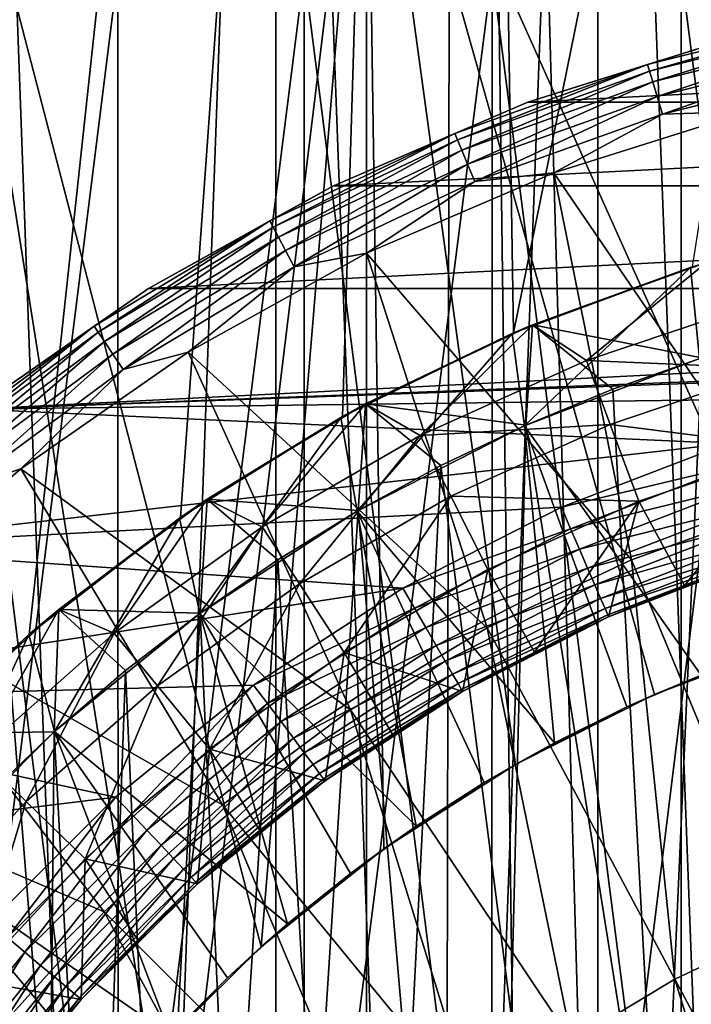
# Model space of a CAD drawing. Header units: metres. Extents: x -30 to 30, y -76 to 64.
# Tile 404 of 541: x -2.07 to -0.94, y 50.27 to 51.92. Entities that reach past the tile are written whole.
import ezdxf

# ---------------------------------------------------------------- set-up
doc = ezdxf.new("R2010")
doc.units = ezdxf.units.M
doc.layers.add('solid_508511', color=7, linetype='CONTINUOUS')

msp = doc.modelspace()

# ---------------------------------------------------------------- linework, layer by layer
at = {"layer": 'solid_508511'}
for points in [[(-2.491948, 50.42683, -22.864605), (-2.670147, 57.5, -22.844479), (-1.337299, 57.5, -22.961088)], [(-1.425745, 10.251329, 22.955767), (-1.337299, 57.5, 22.961088), (-2.670147, 57.5, 22.844479)], [(-2.134133, 10.127596, 22.900774), (-1.425745, 10.251329, 22.955767), (-2.670147, 57.5, 22.844479)], [(-2.390685, 50.551121, -22.875416), (-2.491948, 50.42683, -22.864605), (-1.337299, 57.5, -22.961088)], [(-2.283247, 50.670082, -22.886389), (-2.390685, 50.551121, -22.875416), (-1.337299, 57.5, -22.961088)], [(-2.051241, 50.890591, -22.908348), (-2.283247, 50.670082, -22.886389), (-1.337299, 57.5, -22.961088)], [(-1.798, 51.086445, -22.929613), (-2.051241, 50.890591, -22.908348), (-1.337299, 57.5, -22.961088)], [(-1.526406, 51.25547, -22.949293), (-1.798, 51.086445, -22.929613), (-1.337299, 57.5, -22.961088)], [(-1.23971, 51.39579, -22.966566), (-1.526406, 51.25547, -22.949293), (-1.337299, 57.5, -22.961088)], [(-1.425745, 10.251329, 22.955767), (-0.713039, 10.325402, 22.988945), (-1.337299, 57.5, 22.961088)], [(-1.337299, 57.5, 22.961088), (0, 10.35, 23), (0, 57.5, 23)], [(-1.23971, 51.39579, -22.966566), (-1.337299, 57.5, -22.961088), (0, 57.5, -23)], [(-0.713039, 10.325402, 22.988945), (0, 10.35, 23), (-1.337299, 57.5, 22.961088)], [(-0.940303, 51.506382, -22.98077), (-1.23971, 51.39579, -22.966566), (0, 57.5, -23)], [(-1.637813, 39.999996, -6.290276), (-1.637794, 54.5, -6.290277), (-2.165419, 54.5, -6.128702)], [(-2.165296, 39.999996, -6.128743), (-1.637813, 39.999996, -6.290276), (-2.165419, 54.5, -6.128702)], [(-2.165299, 39.999996, 6.128742), (-2.165419, 54.5, 6.128702), (-1.637794, 54.5, 6.290277)], [(-1.637815, 39.999996, 6.290275), (-2.165299, 39.999996, 6.128742), (-1.637794, 54.5, 6.290277)], [(-1.637815, 39.999996, 6.290275), (-1.637794, 54.5, 6.290277), (-1.098508, 54.5, 6.406504)], [(-1.098376, 39.999996, 6.406526), (-1.637815, 39.999996, 6.290275), (-1.098508, 54.5, 6.406504)], [(-1.637813, 39.999996, -6.290276), (-1.098375, 39.999996, -6.406526), (-1.637794, 54.5, -6.290277)], [(-1.098375, 39.999996, -6.406526), (-1.098508, 54.5, -6.406504), (-1.637794, 54.5, -6.290277)], [(-0.551211, 39.999996, -6.476586), (-0.551211, 54.5, -6.47658), (-1.098508, 54.5, -6.406504)], [(-1.098375, 39.999996, -6.406526), (-0.551211, 39.999996, -6.476586), (-1.098508, 54.5, -6.406504)], [(-1.098376, 39.999996, 6.406526), (-1.098508, 54.5, 6.406504), (-0.551211, 54.5, 6.47658)], [(-0.551212, 39.999996, 6.476586), (-1.098376, 39.999996, 6.406526), (-0.551211, 54.5, 6.47658)], [(-2.217708, 52.5, -9.237518), (-2.160066, 49.758614, -9.251168), (-2.016319, 49.977978, -9.283559)], [(-2.217708, 52.5, -9.237518), (-2.016319, 49.977978, -9.283559), (-1.849619, 50.181931, -9.318203)], [(-2.217708, 52.5, -9.237518), (-1.849619, 50.181931, -9.318203), (-1.662656, 50.36697, -9.353373)], [(-2.217708, 52.5, -9.237518), (-1.662656, 50.36697, -9.353373), (-1.486151, 52.5, -9.383035)], [(-1.486151, 52.5, 9.383035), (-2.216653, 46.5, 9.237773), (-2.217708, 52.5, 9.237518)], [(-1.486151, 52.5, 9.383035), (-1.485397, 46.5, 9.383155), (-2.216653, 46.5, 9.237773)], [(-1.486151, 52.5, -9.383035), (-1.662656, 50.36697, -9.353373), (-1.457102, 50.531464, -9.38759)], [(-1.486151, 52.5, -9.383035), (-1.457102, 50.531464, -9.38759), (-1.236464, 50.672825, -9.41919)], [(-1.486151, 52.5, -9.383035), (-1.236464, 50.672825, -9.41919), (-1.003384, 50.789803, -9.446863)], [(-1.486151, 52.5, -9.383035), (-1.003384, 50.789803, -9.446863), (-0.760377, 50.881565, -9.469521)], [(-1.486151, 52.5, -9.383035), (-0.760377, 50.881565, -9.469521), (-0.745352, 52.5, -9.470714)], [(-0.745352, 52.5, 9.470714), (-1.485397, 46.5, 9.383155), (-1.486151, 52.5, 9.383035)], [(-0.745352, 52.5, 9.470714), (-0.744993, 46.5, 9.470744), (-1.485397, 46.5, 9.383155)], [(-1.902513, 52, -7.512852), (-1.90244, 49.53109, -7.51287), (-2.211465, 49.53109, -7.427781)], [(-2.211356, 52, -7.427813), (-1.902513, 52, -7.512852), (-2.211465, 49.53109, -7.427781)], [(-2.211356, 52, 7.427813), (-2.211465, 49.53109, 7.427781), (-1.90244, 49.53109, 7.51287)], [(-1.902513, 52, 7.512852), (-2.211356, 52, 7.427813), (-1.90244, 49.53109, 7.51287)], [(-1.902513, 52, -7.512852), (-1.590419, 52, -7.585055), (-1.90244, 49.53109, -7.51287)], [(-1.590419, 52, 7.585055), (-1.902513, 52, 7.512852), (-1.90244, 49.53109, 7.51287)], [(-1.590419, 52, -7.585055), (-1.590319, 49.53109, -7.585076), (-1.90244, 49.53109, -7.51287)], [(-1.590419, 52, 7.585055), (-1.90244, 49.53109, 7.51287), (-1.590319, 49.53109, 7.585076)], [(-1.590419, 52, -7.585055), (-1.275608, 52, -7.6443), (-1.590319, 49.53109, -7.585076)], [(-1.590419, 52, 7.585055), (-1.590319, 49.53109, 7.585076), (-1.275652, 49.53109, 7.644293)], [(-1.275608, 52, 7.6443), (-1.590419, 52, 7.585055), (-1.275652, 49.53109, 7.644293)], [(-1.275608, 52, -7.6443), (-1.275652, 49.53109, -7.644293), (-1.590319, 49.53109, -7.585076)], [(-1.275608, 52, -7.6443), (-0.958742, 49.53109, -7.690469), (-1.275652, 49.53109, -7.644293)], [(-1.275608, 52, 7.6443), (-1.275652, 49.53109, 7.644293), (-0.958742, 49.53109, 7.690469)], [(-1.275608, 52, -7.6443), (-0.958618, 52, -7.690485), (-0.958742, 49.53109, -7.690469)], [(-0.958618, 52, 7.690485), (-1.275608, 52, 7.6443), (-0.958742, 49.53109, 7.690469)], [(-0.63999, 52, -7.72353), (-0.639964, 49.53109, -7.723532), (-0.958742, 49.53109, -7.690469)], [(-0.958618, 52, -7.690485), (-0.63999, 52, -7.72353), (-0.958742, 49.53109, -7.690469)], [(-0.958618, 52, 7.690485), (-0.958742, 49.53109, 7.690469), (-0.639964, 49.53109, 7.723532)], [(-0.63999, 52, 7.72353), (-0.958618, 52, 7.690485), (-0.639964, 49.53109, 7.723532)], [(-1.014856, 51.845531, -23.205029), (-0.877284, 51.888271, -23.165592), (-0.68205, 51.928898, -23.205029)], [(-1.014856, 51.845531, -23.205029), (-0.68205, 51.928898, -23.205029), (-1.011477, 51.834393, -23.242954)], [(-0.68205, 51.928898, -23.205029), (-0.679779, 51.91748, -23.242954), (-1.011477, 51.834393, -23.242954)], [(-1.011477, 51.834393, -23.242954), (-0.679779, 51.91748, -23.242954), (-1.005991, 51.816307, -23.277836)], [(-0.679779, 51.91748, -23.242954), (-0.676092, 51.898945, -23.277836), (-1.005991, 51.816307, -23.277836)], [(0.877276, 51.888271, -23), (-0.877276, 51.888271, -23), (-1.21558, 51.782124, -23)], [(-1.215569, 51.782131, -23.165592), (-1.21558, 51.782124, -23), (-0.877276, 51.888271, -23)], [(1.21558, 51.782124, -23), (0.877276, 51.888271, -23), (-1.21558, 51.782124, -23)], [(-0.877284, 51.888271, -23.165592), (-1.215569, 51.782131, -23.165592), (-0.877276, 51.888271, -23)], [(-1.014856, 51.845531, -23.205029), (-1.215569, 51.782131, -23.165592), (-0.877284, 51.888271, -23.165592)], [(-1.005991, 51.816307, -23.277836), (-0.676092, 51.898945, -23.277836), (-0.998614, 51.791988, -23.308302)], [(-0.676092, 51.898945, -23.277836), (-0.671134, 51.87402, -23.308302), (-0.998614, 51.791988, -23.308302)], [(-0.998614, 51.791988, -23.308302), (-0.671134, 51.87402, -23.308302), (-0.989637, 51.762398, -23.333151)], [(-0.671134, 51.87402, -23.308302), (-0.665101, 51.843689, -23.333151), (-0.989637, 51.762398, -23.333151)], [(-1.337889, 51.72995, -23.205029), (-1.215569, 51.782131, -23.165592), (-1.014856, 51.845531, -23.205029)], [(-1.337889, 51.72995, -23.205029), (-1.014856, 51.845531, -23.205029), (-1.333434, 51.719196, -23.242954)], [(-1.014856, 51.845531, -23.205029), (-1.011477, 51.834393, -23.242954), (-1.333434, 51.719196, -23.242954)], [(-0.989637, 51.762398, -23.333151), (-0.665101, 51.843689, -23.333151), (-0.845741, 51.766445, -23.351336)], [(-1.333434, 51.719196, -23.242954), (-1.011477, 51.834393, -23.242954), (-1.326202, 51.701733, -23.277836)], [(-1.011477, 51.834393, -23.242954), (-1.005991, 51.816307, -23.277836), (-1.326202, 51.701733, -23.277836)], [(-1.326202, 51.701733, -23.277836), (-1.005991, 51.816307, -23.277836), (-1.316477, 51.678257, -23.308302)], [(-1.005991, 51.816307, -23.277836), (-0.998614, 51.791988, -23.308302), (-1.316477, 51.678257, -23.308302)], [(-1.316477, 51.678257, -23.308302), (-0.998614, 51.791988, -23.308302), (-1.304642, 51.649685, -23.333151)], [(-0.998614, 51.791988, -23.308302), (-0.989637, 51.762398, -23.333151), (-1.304642, 51.649685, -23.333151)], [(-1.215569, 51.782131, -23.165592), (-1.541379, 51.642315, -23.165592), (-1.21558, 51.782124, -23)], [(-1.337889, 51.72995, -23.205029), (-1.541379, 51.642315, -23.165592), (-1.215569, 51.782131, -23.165592)], [(-1.541379, 51.642315, -23.165592), (-1.541364, 51.642323, -23), (-1.21558, 51.782124, -23)], [(1.21558, 51.782124, -23), (-1.21558, 51.782124, -23), (-1.541364, 51.642323, -23)], [(1.541364, 51.642323, -23), (1.21558, 51.782124, -23), (-1.541364, 51.642323, -23)], [(-1.304642, 51.649685, -23.333151), (-0.989637, 51.762398, -23.333151), (-1.171863, 51.664124, -23.351336)], [(-1.171863, 51.664124, -23.351336), (-0.845741, 51.766445, -23.351336), (-0.790441, 51.105732, -23.58305)], [(-0.989637, 51.762398, -23.333151), (-0.845741, 51.766445, -23.351336), (-1.171863, 51.664124, -23.351336)], [(-1.648037, 51.58326, -23.205029), (-1.541379, 51.642315, -23.165592), (-1.337889, 51.72995, -23.205029)], [(-1.648037, 51.58326, -23.205029), (-1.337889, 51.72995, -23.205029), (-1.64255, 51.572994, -23.242954)], [(-1.337889, 51.72995, -23.205029), (-1.333434, 51.719196, -23.242954), (-1.64255, 51.572994, -23.242954)], [(-1.64255, 51.572994, -23.242954), (-1.333434, 51.719196, -23.242954), (-1.633641, 51.556328, -23.277836)], [(-1.333434, 51.719196, -23.242954), (-1.326202, 51.701733, -23.277836), (-1.633641, 51.556328, -23.277836)], [(-1.633641, 51.556328, -23.277836), (-1.326202, 51.701733, -23.277836), (-1.621662, 51.533916, -23.308302)], [(-1.326202, 51.701733, -23.277836), (-1.316477, 51.678257, -23.308302), (-1.621662, 51.533916, -23.308302)], [(-1.621662, 51.533916, -23.308302), (-1.316477, 51.678257, -23.308302), (-1.607083, 51.506641, -23.333151)], [(-1.316477, 51.678257, -23.308302), (-1.304642, 51.649685, -23.333151), (-1.607083, 51.506641, -23.333151)], [(-1.48596, 51.529335, -23.351336), (-1.171863, 51.664124, -23.351336), (-1.042041, 51.015709, -23.58305)], [(-1.304642, 51.649685, -23.333151), (-1.171863, 51.664124, -23.351336), (-1.48596, 51.529335, -23.351336)], [(-1.171863, 51.664124, -23.351336), (-0.790441, 51.105732, -23.58305), (-1.042041, 51.015709, -23.58305)], [(1.541364, 51.642323, -23), (-1.541364, 51.642323, -23), (-1.851378, 51.470249, -23)], [(-1.851374, 51.470253, -23.165592), (-1.851378, 51.470249, -23), (-1.541364, 51.642323, -23)], [(1.851378, 51.470249, -23), (1.541364, 51.642323, -23), (-1.851378, 51.470249, -23)], [(-1.541379, 51.642315, -23.165592), (-1.851374, 51.470253, -23.165592), (-1.541364, 51.642323, -23)], [(-1.648037, 51.58326, -23.205029), (-1.851374, 51.470253, -23.165592), (-1.541379, 51.642315, -23.165592)], [(-1.607083, 51.506641, -23.333151), (-1.304642, 51.649685, -23.333151), (-1.48596, 51.529335, -23.351336)], [(-1.942314, 51.406879, -23.205029), (-1.851374, 51.470253, -23.165592), (-1.648037, 51.58326, -23.205029)], [(-1.942314, 51.406879, -23.205029), (-1.648037, 51.58326, -23.205029), (-1.935846, 51.397198, -23.242954)], [(-1.648037, 51.58326, -23.205029), (-1.64255, 51.572994, -23.242954), (-1.935846, 51.397198, -23.242954)], [(-1.935846, 51.397198, -23.242954), (-1.64255, 51.572994, -23.242954), (-1.925347, 51.381485, -23.277836)], [(-1.64255, 51.572994, -23.242954), (-1.633641, 51.556328, -23.277836), (-1.925347, 51.381485, -23.277836)], [(-0.927729, 51.352798, -15), (-0.94284, 51.505589, -15), (-0.634365, 51.585457, -15)], [(-0.91608, 51.513851, -20.059807), (-0.634365, 51.585457, -15), (-0.94284, 51.505589, -15)], [(-1.925347, 51.381485, -23.277836), (-1.633641, 51.556328, -23.277836), (-1.911228, 51.360355, -23.308302)], [(-1.633641, 51.556328, -23.277836), (-1.621662, 51.533916, -23.308302), (-1.911228, 51.360355, -23.308302)], [(-1.911228, 51.360355, -23.308302), (-1.621662, 51.533916, -23.308302), (-1.894047, 51.334641, -23.333151)], [(-1.621662, 51.533916, -23.308302), (-1.607083, 51.506641, -23.333151), (-1.894047, 51.334641, -23.333151)], [(-1.784809, 51.363457, -23.351336), (-1.48596, 51.529335, -23.351336), (-1.283606, 50.901459, -23.58305)], [(-1.607083, 51.506641, -23.333151), (-1.48596, 51.529335, -23.351336), (-1.784809, 51.363457, -23.351336)], [(-1.48596, 51.529335, -23.351336), (-1.042041, 51.015709, -23.58305), (-1.283606, 50.901459, -23.58305)], [(-1.894047, 51.334641, -23.333151), (-1.607083, 51.506641, -23.333151), (-1.784809, 51.363457, -23.351336)], [(-1.221372, 51.239964, -15), (-1.242079, 51.394772, -15), (-0.94284, 51.505589, -15)], [(-1.207619, 51.409321, -20.059807), (-0.94284, 51.505589, -15), (-1.242079, 51.394772, -15)], [(-1.207619, 51.409321, -21.581036), (-1.23971, 51.39579, -22.966566), (-0.940303, 51.506382, -22.98077)], [(-0.927729, 51.352798, -15), (-1.221372, 51.239964, -15), (-0.94284, 51.505589, -15)], [(-0.91608, 51.513851, -21.581036), (-1.207619, 51.409321, -21.581036), (-0.940303, 51.506382, -22.98077)], [(-1.207619, 51.409321, -20.059807), (-0.91608, 51.513851, -20.059807), (-0.94284, 51.505589, -15)], [(-0.924134, 51.354115, -19.5), (-0.91608, 51.513851, -20.059807), (-1.207619, 51.409321, -20.059807)], [(-1.117476, 51.349342, -21.828634), (-1.207619, 51.409321, -21.581036), (-0.91608, 51.513851, -21.581036)], [(-0.827738, 51.446583, -21.828634), (-1.117476, 51.349342, -21.828634), (-0.91608, 51.513851, -21.581036)], [(-1.851374, 51.470253, -23.165592), (-2.142371, 51.267715, -23.165592), (-1.851378, 51.470249, -23)], [(-1.942314, 51.406879, -23.205029), (-2.142371, 51.267715, -23.165592), (-1.851374, 51.470253, -23.165592)], [(-2.142371, 51.267715, -23.165592), (-2.142362, 51.267723, -23), (-1.851378, 51.470249, -23)], [(1.851378, 51.470249, -23), (-1.851378, 51.470249, -23), (-2.142362, 51.267723, -23)], [(-0.00042, 51.349998, -23), (1.851378, 51.470249, -23), (-2.142362, 51.267723, -23)], [(-0.799736, 51.335968, -22.066158), (-1.117476, 51.349342, -21.828634), (-0.827738, 51.446583, -21.828634)], [(-2.217885, 51.202499, -23.205029), (-2.142371, 51.267715, -23.165592), (-1.942314, 51.406879, -23.205029)], [(-2.217885, 51.202499, -23.205029), (-1.942314, 51.406879, -23.205029), (-2.2105, 51.193501, -23.242954)], [(-1.942314, 51.406879, -23.205029), (-1.935846, 51.397198, -23.242954), (-2.2105, 51.193501, -23.242954)], [(-1.207619, 51.409321, -21.581036), (-1.487485, 51.276669, -21.581036), (-1.23971, 51.39579, -22.966566)], [(-1.487485, 51.276669, -20.059807), (-1.207619, 51.409321, -20.059807), (-1.242079, 51.394772, -15)], [(-1.218833, 51.241249, -19.5), (-1.207619, 51.409321, -20.059807), (-1.487485, 51.276669, -20.059807)], [(-1.396073, 51.22369, -21.828634), (-1.487485, 51.276669, -21.581036), (-1.207619, 51.409321, -21.581036)], [(-1.117476, 51.349342, -21.828634), (-1.396073, 51.22369, -21.828634), (-1.207619, 51.409321, -21.581036)], [(-1.073009, 51.301544, -19.5), (-1.207619, 51.409321, -20.059807), (-1.218833, 51.241249, -19.5)], [(-0.924134, 51.354115, -19.5), (-1.207619, 51.409321, -20.059807), (-1.073009, 51.301544, -19.5)], [(-2.2105, 51.193501, -23.242954), (-1.935846, 51.397198, -23.242954), (-2.19851, 51.178894, -23.277836)], [(-1.935846, 51.397198, -23.242954), (-1.925347, 51.381485, -23.277836), (-2.19851, 51.178894, -23.277836)], [(-1.501347, 51.097134, -15), (-1.528947, 51.254047, -15), (-1.242079, 51.394772, -15)], [(-1.487485, 51.276669, -20.059807), (-1.242079, 51.394772, -15), (-1.528947, 51.254047, -15)], [(-1.487485, 51.276669, -21.581036), (-1.526406, 51.25547, -22.949293), (-1.23971, 51.39579, -22.966566)], [(-1.221372, 51.239964, -15), (-1.501347, 51.097134, -15), (-1.242079, 51.394772, -15)], [(-2.19851, 51.178894, -23.277836), (-1.925347, 51.381485, -23.277836), (-2.182389, 51.159248, -23.308302)], [(-1.925347, 51.381485, -23.277836), (-1.911228, 51.360355, -23.308302), (-2.182389, 51.159248, -23.308302)], [(-2.182389, 51.159248, -23.308302), (-1.911228, 51.360355, -23.308302), (-2.16277, 51.135342, -23.333151)], [(-1.911228, 51.360355, -23.308302), (-1.894047, 51.334641, -23.333151), (-2.16277, 51.135342, -23.333151)], [(-2.065344, 51.168201, -23.351336), (-1.784809, 51.363457, -23.351336), (-1.512809, 50.76408, -23.58305)], [(-1.894047, 51.334641, -23.333151), (-1.784809, 51.363457, -23.351336), (-2.065344, 51.168201, -23.351336)], [(-1.784809, 51.363457, -23.351336), (-1.283606, 50.901459, -23.58305), (-1.512809, 50.76408, -23.58305)], [(-0.298224, 51.334354, -23), (-0.00042, 51.349998, -23), (-2.142362, 51.267723, -23)], [(-1.077481, 51.242504, -22.066158), (-1.396073, 51.22369, -21.828634), (-1.117476, 51.349342, -21.828634)], [(-0.927729, 51.352798, -15), (-0.925305, 50.822456, -14.500119), (-1.221372, 51.239964, -15)], [(-1.077481, 51.242504, -22.066158), (-1.117476, 51.349342, -21.828634), (-0.799736, 51.335968, -22.066158)], [(-0.924134, 51.354115, -19.5), (-1.073009, 51.301544, -19.5), (-0.992122, 49.818405, -19.5)], [(-0.924134, 51.354115, -19.5), (-0.992122, 49.818405, -19.5), (-0.897134, 50.45388, -19.5)], [(-2.16277, 51.135342, -23.333151), (-1.894047, 51.334641, -23.333151), (-2.065344, 51.168201, -23.351336)], [(-0.592815, 51.287663, -23), (-0.298224, 51.334354, -23), (-2.142362, 51.267723, -23)], [(-1.077481, 51.242504, -22.066158), (-0.799736, 51.335968, -22.066158), (-0.765977, 51.202602, -22.290916)], [(-1.073009, 51.301544, -19.5), (-1.218833, 51.241249, -19.5), (-0.992122, 49.818405, -19.5)], [(-0.880844, 51.210464, -23), (-0.592815, 51.287663, -23), (-2.142362, 51.267723, -23)], [(-1.487485, 51.276669, -21.581036), (-1.75297, 51.117172, -21.581036), (-1.526406, 51.25547, -22.949293)], [(-1.75297, 51.117172, -20.059807), (-1.487485, 51.276669, -20.059807), (-1.528947, 51.254047, -15)], [(-1.5, 51.098076, -19.5), (-1.487485, 51.276669, -20.059807), (-1.75297, 51.117172, -20.059807)], [(-1.660748, 51.070881, -21.828634), (-1.75297, 51.117172, -21.581036), (-1.487485, 51.276669, -21.581036)], [(-1.396073, 51.22369, -21.828634), (-1.660748, 51.070881, -21.828634), (-1.487485, 51.276669, -21.581036)], [(-1.361273, 51.173374, -19.5), (-1.487485, 51.276669, -20.059807), (-1.5, 51.098076, -19.5)], [(-1.218833, 51.241249, -19.5), (-1.487485, 51.276669, -20.059807), (-1.361273, 51.173374, -19.5)], [(-0.880844, 51.210464, -23), (-2.142362, 51.267723, -23), (-2.411385, 51.036774, -23)], [(-1.765189, 50.925541, -15), (-1.799296, 51.085545, -15), (-1.528947, 51.254047, -15)], [(-1.75297, 51.117172, -20.059807), (-1.528947, 51.254047, -15), (-1.799296, 51.085545, -15)], [(-1.75297, 51.117172, -21.581036), (-1.798, 51.086445, -22.929613), (-1.526406, 51.25547, -22.949293)], [(-1.501347, 51.097134, -15), (-1.765189, 50.925541, -15), (-1.528947, 51.254047, -15)], [(-1.344569, 51.121914, -22.066158), (-1.396073, 51.22369, -21.828634), (-1.077481, 51.242504, -22.066158)], [(-1.344569, 51.121914, -22.066158), (-1.077481, 51.242504, -22.066158), (-1.029263, 51.113693, -22.290916)], [(-1.077481, 51.242504, -22.066158), (-0.765977, 51.202602, -22.290916), (-1.029263, 51.113693, -22.290916)], [(-1.221372, 51.239964, -15), (-1.170834, 50.708878, -14.500119), (-1.501347, 51.097134, -15)], [(-1.218833, 51.241249, -19.5), (-1.361273, 51.173374, -19.5), (-1.243544, 50.25388, -19.5)], [(-1.218833, 51.241249, -19.5), (-1.243544, 50.25388, -19.5), (-0.992122, 49.818405, -19.5)], [(-1.221372, 51.239964, -15), (-0.925305, 50.822456, -14.500119), (-1.049705, 50.768948, -14.500119)], [(-1.221372, 51.239964, -15), (-1.049705, 50.768948, -14.500119), (-1.170834, 50.708878, -14.500119)], [(-1.159282, 51.103565, -23), (-0.880844, 51.210464, -23), (-2.411385, 51.036774, -23)], [(-1.598358, 50.975388, -22.066158), (-1.660748, 51.070881, -21.828634), (-1.396073, 51.22369, -21.828634)], [(-1.598358, 50.975388, -22.066158), (-1.396073, 51.22369, -21.828634), (-1.344569, 51.121914, -22.066158)], [(-0.869953, 51.172977, -22.996157), (-0.880844, 51.210464, -23), (-1.159282, 51.103565, -23)], [(-1.029263, 51.113693, -22.290916), (-0.765977, 51.202602, -22.290916), (-0.953266, 50.972607, -22.5)], [(-0.765977, 51.202602, -22.290916), (-0.823764, 51.018711, -22.5), (-0.953266, 50.972607, -22.5)], [(-2.324685, 50.945564, -23.351336), (-2.065344, 51.168201, -23.351336), (-1.727443, 50.604897, -23.58305)], [(-2.16277, 51.135342, -23.333151), (-2.065344, 51.168201, -23.351336), (-2.324685, 50.945564, -23.351336)], [(-2.065344, 51.168201, -23.351336), (-1.512809, 50.76408, -23.58305), (-1.727443, 50.604897, -23.58305)], [(-1.361273, 51.173374, -19.5), (-1.5, 51.098076, -19.5), (-1.415262, 50.118496, -19.5)], [(-1.361273, 51.173374, -19.5), (-1.415262, 50.118496, -19.5), (-1.243544, 50.25388, -19.5)], [(-0.869953, 51.172977, -22.996157), (-1.159282, 51.103565, -23), (-1.143959, 51.06768, -22.996157)], [(-0.869953, 51.172977, -22.996157), (-1.143959, 51.06768, -22.996157), (-0.859182, 51.136986, -22.98476)], [(-1.143959, 51.06768, -22.996157), (-1.129085, 51.033192, -22.98476), (-0.859182, 51.136986, -22.98476)], [(-0.859182, 51.136986, -22.98476), (-1.129085, 51.033192, -22.98476), (-0.849257, 51.103825, -22.966249)], [(-1.75297, 51.117172, -21.581036), (-2.00151, 50.932377, -21.581036), (-1.798, 51.086445, -22.929613)], [(-2.00151, 50.932377, -20.059807), (-1.75297, 51.117172, -20.059807), (-1.799296, 51.085545, -15)], [(-1.764573, 50.926163, -19.5), (-1.75297, 51.117172, -20.059807), (-2.00151, 50.932377, -20.059807)], [(-1.908865, 50.892433, -21.828634), (-2.00151, 50.932377, -21.581036), (-1.75297, 51.117172, -21.581036)], [(-1.660748, 51.070881, -21.828634), (-1.908865, 50.892433, -21.828634), (-1.75297, 51.117172, -21.581036)], [(-1.634572, 51.015583, -19.5), (-1.75297, 51.117172, -20.059807), (-1.764573, 50.926163, -19.5)], [(-1.5, 51.098076, -19.5), (-1.75297, 51.117172, -20.059807), (-1.634572, 51.015583, -19.5)], [(-1.598358, 50.975388, -22.066158), (-1.344569, 51.121914, -22.066158), (-1.523138, 50.86026, -22.290916)], [(-1.344569, 51.121914, -22.066158), (-1.282476, 50.999207, -22.290916), (-1.523138, 50.86026, -22.290916)], [(-1.344569, 51.121914, -22.066158), (-1.029263, 51.113693, -22.290916), (-1.282476, 50.999207, -22.290916)], [(-1.282476, 50.999207, -22.290916), (-1.029263, 51.113693, -22.290916), (-1.204198, 50.860596, -22.5)], [(-1.029263, 51.113693, -22.290916), (-1.080225, 50.919838, -22.5), (-1.204198, 50.860596, -22.5)], [(-1.029263, 51.113693, -22.290916), (-0.953266, 50.972607, -22.5), (-1.080225, 50.919838, -22.5)], [(-1.425001, 50.968174, -23), (-1.159282, 51.103565, -23), (-2.411385, 51.036774, -23)], [(-1.501347, 51.097134, -15), (-1.402876, 50.569286, -14.500119), (-1.765189, 50.925541, -15)], [(-1.5, 51.098076, -19.5), (-1.634572, 51.015583, -19.5), (-1.572373, 49.966335, -19.5)], [(-1.5, 51.098076, -19.5), (-1.572373, 49.966335, -19.5), (-1.415262, 50.118496, -19.5)], [(-1.501347, 51.097134, -15), (-1.170834, 50.708878, -14.500119), (-1.288702, 50.642254, -14.500119)], [(-1.501347, 51.097134, -15), (-1.288702, 50.642254, -14.500119), (-1.402876, 50.569286, -14.500119)], [(-1.143959, 51.06768, -22.996157), (-1.159282, 51.103565, -23), (-1.425001, 50.968174, -23)], [(-1.129085, 51.033192, -22.98476), (-1.115379, 51.001415, -22.966249), (-0.849257, 51.103825, -22.966249)], [(-0.849257, 51.103825, -22.966249), (-1.115379, 51.001415, -22.966249), (-0.840559, 51.074764, -22.941338)], [(-0.786579, 50.398972, -23.76483), (-1.042041, 51.015709, -23.58305), (-0.790441, 51.105732, -23.58305)], [(-2.008988, 50.72781, -15), (-2.051776, 50.890121, -15), (-1.799296, 51.085545, -15)], [(-2.00151, 50.932377, -20.059807), (-1.799296, 51.085545, -15), (-2.051776, 50.890121, -15)], [(-2.00151, 50.932377, -21.581036), (-2.051241, 50.890591, -22.908348), (-1.798, 51.086445, -22.929613)], [(-1.765189, 50.925541, -15), (-2.008988, 50.72781, -15), (-1.799296, 51.085545, -15)], [(-1.836337, 50.804379, -22.066158), (-1.908865, 50.892433, -21.828634), (-1.660748, 51.070881, -21.828634)], [(-1.836337, 50.804379, -22.066158), (-1.660748, 51.070881, -21.828634), (-1.598358, 50.975388, -22.066158)], [(-1.143959, 51.06768, -22.996157), (-1.425001, 50.968174, -23), (-1.405491, 50.934383, -22.996157)], [(-1.143959, 51.06768, -22.996157), (-1.405491, 50.934383, -22.996157), (-1.129085, 51.033192, -22.98476)], [(-1.115379, 51.001415, -22.966249), (-1.103368, 50.973564, -22.941338), (-0.840559, 51.074764, -22.941338)], [(-0.840559, 51.074764, -22.941338), (-1.103368, 50.973564, -22.941338), (-0.833425, 51.050922, -22.910984)], [(-1.103368, 50.973564, -22.941338), (-1.093515, 50.950722, -22.910984), (-0.833425, 51.050922, -22.910984)], [(-0.833425, 51.050922, -22.910984), (-1.093515, 50.950722, -22.910984), (-0.828128, 51.033222, -22.876356)], [(-1.425001, 50.968174, -23), (-2.411385, 51.036774, -23), (-2.655663, 50.779793, -23)], [(-1.405491, 50.934383, -22.996157), (-1.386714, 50.901859, -22.98476), (-1.129085, 51.033192, -22.98476)], [(-1.129085, 51.033192, -22.98476), (-1.386714, 50.901859, -22.98476), (-1.115379, 51.001415, -22.966249)], [(-1.093515, 50.950722, -22.910984), (-1.0862, 50.933762, -22.876356), (-0.828128, 51.033222, -22.876356)], [(-0.828128, 51.033222, -22.876356), (-1.0862, 50.933762, -22.876356), (-0.824872, 51.022346, -22.838787)], [(-1.634572, 51.015583, -19.5), (-1.764573, 50.926163, -19.5), (-1.713158, 49.799072, -19.5)], [(-1.634572, 51.015583, -19.5), (-1.713158, 49.799072, -19.5), (-1.572373, 49.966335, -19.5)], [(-0.968923, 50.312729, -23.76483), (-1.283606, 50.901459, -23.58305), (-1.042041, 51.015709, -23.58305)], [(-1.0862, 50.933762, -22.876356), (-1.081704, 50.923336, -22.838787), (-0.824872, 51.022346, -22.838787)], [(-0.823783, 51.018707, -22.799999), (-0.824872, 51.022346, -22.838787), (-1.081704, 50.923336, -22.838787)], [(-1.0802, 50.919849, -22.799999), (-0.823783, 51.018707, -22.799999), (-1.081704, 50.923336, -22.838787)], [(-0.953266, 50.972607, -22.5), (-0.823783, 51.018707, -22.799999), (-1.0802, 50.919849, -22.799999)], [(-0.786579, 50.398972, -23.76483), (-0.968923, 50.312729, -23.76483), (-1.042041, 51.015709, -23.58305)], [(-0.823764, 51.018711, -22.5), (-0.823783, 51.018707, -22.799999), (-0.953266, 50.972607, -22.5)], [(-1.523138, 50.86026, -22.290916), (-1.282476, 50.999207, -22.290916), (-1.325, 50.794968, -22.5)], [(-1.386714, 50.901859, -22.98476), (-1.36941, 50.871887, -22.966249), (-1.115379, 51.001415, -22.966249)], [(-1.115379, 51.001415, -22.966249), (-1.36941, 50.871887, -22.966249), (-1.103368, 50.973564, -22.941338)], [(-1.282476, 50.999207, -22.290916), (-1.204198, 50.860596, -22.5), (-1.325, 50.794968, -22.5)], [(-1.675114, 50.805748, -23), (-1.425001, 50.968174, -23), (-2.655663, 50.779793, -23)], [(-1.836337, 50.804379, -22.066158), (-1.598358, 50.975388, -22.066158), (-1.748894, 50.698215, -22.290916)], [(-1.598358, 50.975388, -22.066158), (-1.523138, 50.86026, -22.290916), (-1.748894, 50.698215, -22.290916)], [(-1.405491, 50.934383, -22.996157), (-1.425001, 50.968174, -23), (-1.675114, 50.805748, -23)], [(-1.36941, 50.871887, -22.966249), (-1.354248, 50.845627, -22.941338), (-1.103368, 50.973564, -22.941338)], [(-1.103368, 50.973564, -22.941338), (-1.354248, 50.845627, -22.941338), (-1.093515, 50.950722, -22.910984)], [(-0.953266, 50.972607, -22.5), (-1.0802, 50.919849, -22.799999), (-1.080225, 50.919838, -22.5)], [(-2.560171, 50.69783, -23.351336), (-2.324685, 50.945564, -23.351336), (-1.925441, 50.425442, -23.58305)], [(-2.324685, 50.945564, -23.351336), (-1.727443, 50.604897, -23.58305), (-1.925441, 50.425442, -23.58305)], [(-1.354248, 50.845627, -22.941338), (-1.341809, 50.824081, -22.910984), (-1.093515, 50.950722, -22.910984)], [(-1.093515, 50.950722, -22.910984), (-1.341809, 50.824081, -22.910984), (-1.0862, 50.933762, -22.876356)], [(-2.00151, 50.932377, -21.581036), (-2.230701, 50.724068, -21.581036), (-2.051241, 50.890591, -22.908348)], [(-2.230701, 50.724068, -20.059807), (-2.00151, 50.932377, -20.059807), (-2.051776, 50.890121, -15)], [(-2.009669, 50.727383, -19.5), (-2.00151, 50.932377, -20.059807), (-2.230701, 50.724068, -20.059807)], [(-2.137948, 50.690132, -21.828634), (-2.230701, 50.724068, -21.581036), (-2.00151, 50.932377, -21.581036)], [(-1.908865, 50.892433, -21.828634), (-2.137948, 50.690132, -21.828634), (-2.00151, 50.932377, -21.581036)], [(-1.889703, 50.830025, -19.5), (-2.00151, 50.932377, -20.059807), (-2.009669, 50.727383, -19.5)], [(-1.764573, 50.926163, -19.5), (-2.00151, 50.932377, -20.059807), (-1.889703, 50.830025, -19.5)], [(-1.405491, 50.934383, -22.996157), (-1.675114, 50.805748, -23), (-1.651696, 50.774536, -22.996157)], [(-1.405491, 50.934383, -22.996157), (-1.651696, 50.774536, -22.996157), (-1.386714, 50.901859, -22.98476)], [(-1.341809, 50.824081, -22.910984), (-1.332574, 50.808086, -22.876356), (-1.0862, 50.933762, -22.876356)], [(-1.0862, 50.933762, -22.876356), (-1.332574, 50.808086, -22.876356), (-1.081704, 50.923336, -22.838787)], [(-1.765189, 50.925541, -15), (-1.618423, 50.405441, -14.500119), (-2.008988, 50.72781, -15)], [(-1.764573, 50.926163, -19.5), (-1.889703, 50.830025, -19.5), (-1.836273, 49.618301, -19.5)], [(-1.764573, 50.926163, -19.5), (-1.836273, 49.618301, -19.5), (-1.713158, 49.799072, -19.5)], [(-1.765189, 50.925541, -15), (-1.402876, 50.569286, -14.500119), (-1.51298, 50.4902, -14.500119)], [(-1.765189, 50.925541, -15), (-1.51298, 50.4902, -14.500119), (-1.618423, 50.405441, -14.500119)], [(-1.332574, 50.808086, -22.876356), (-1.326899, 50.798256, -22.838787), (-1.081704, 50.923336, -22.838787)], [(-1.0802, 50.919849, -22.799999), (-1.081704, 50.923336, -22.838787), (-1.326899, 50.798256, -22.838787)], [(-1.325, 50.794968, -22.799999), (-1.0802, 50.919849, -22.799999), (-1.326899, 50.798256, -22.838787)], [(-1.080225, 50.919838, -22.5), (-1.0802, 50.919849, -22.799999), (-1.325, 50.794968, -22.799999)], [(-1.080225, 50.919838, -22.5), (-1.325, 50.794968, -22.799999), (-1.204198, 50.860596, -22.5)], [(-1.651696, 50.774536, -22.996157), (-1.629266, 50.744411, -22.98476), (-1.386714, 50.901859, -22.98476)], [(-1.386714, 50.901859, -22.98476), (-1.629266, 50.744411, -22.98476), (-1.36941, 50.871887, -22.966249)], [(-1.141936, 50.209026, -23.76483), (-1.512809, 50.76408, -23.58305), (-1.283606, 50.901459, -23.58305)], [(-0.968923, 50.312729, -23.76483), (-1.141936, 50.209026, -23.76483), (-1.283606, 50.901459, -23.58305)], [(-2.230364, 50.506142, -15), (-2.283256, 50.670074, -15), (-2.051776, 50.890121, -15)], [(-2.230701, 50.724068, -20.059807), (-2.051776, 50.890121, -15), (-2.283256, 50.670074, -15)], [(-2.230701, 50.724068, -21.581036), (-2.283247, 50.670082, -22.886389), (-2.051241, 50.890591, -22.908348)], [(-2.008988, 50.72781, -15), (-2.230364, 50.506142, -15), (-2.051776, 50.890121, -15)], [(-2.056152, 50.610577, -22.066158), (-2.137948, 50.690132, -21.828634), (-1.908865, 50.892433, -21.828634)], [(-2.056152, 50.610577, -22.066158), (-1.908865, 50.892433, -21.828634), (-1.836337, 50.804379, -22.066158)], [(-0.798077, 50.869194, -14.500119), (-0.760377, 50.881565, -9.469521), (-1.003384, 50.789803, -9.446863)], [(-1.629266, 50.744411, -22.98476), (-1.608598, 50.716652, -22.966249), (-1.36941, 50.871887, -22.966249)], [(-1.36941, 50.871887, -22.966249), (-1.608598, 50.716652, -22.966249), (-1.354248, 50.845627, -22.941338)], [(-0.925305, 50.822456, -14.500119), (-0.798077, 50.869194, -14.500119), (-1.003384, 50.789803, -9.446863)], [(-1.748894, 50.698215, -22.290916), (-1.523138, 50.86026, -22.290916), (-1.555529, 50.64542, -22.5)], [(-1.608598, 50.716652, -22.966249), (-1.590487, 50.692326, -22.941338), (-1.354248, 50.845627, -22.941338)], [(-1.354248, 50.845627, -22.941338), (-1.590487, 50.692326, -22.941338), (-1.341809, 50.824081, -22.910984)], [(-1.523138, 50.86026, -22.290916), (-1.442236, 50.723164, -22.5), (-1.555529, 50.64542, -22.5)], [(-1.523138, 50.86026, -22.290916), (-1.325, 50.794968, -22.5), (-1.442236, 50.723164, -22.5)], [(-1.204198, 50.860596, -22.5), (-1.325, 50.794968, -22.799999), (-1.325, 50.794968, -22.5)], [(-1.889703, 50.830025, -19.5), (-2.009669, 50.727383, -19.5), (-1.940385, 49.425961, -19.5)], [(-1.889703, 50.830025, -19.5), (-1.940385, 49.425961, -19.5), (-1.836273, 49.618301, -19.5)], [(-1.590487, 50.692326, -22.941338), (-1.575629, 50.672371, -22.910984), (-1.341809, 50.824081, -22.910984)], [(-1.341809, 50.824081, -22.910984), (-1.575629, 50.672371, -22.910984), (-1.332574, 50.808086, -22.876356)], [(-1.049705, 50.768948, -14.500119), (-0.925305, 50.822456, -14.500119), (-1.003384, 50.789803, -9.446863)], [(-1.906909, 50.618065, -23), (-1.675114, 50.805748, -23), (-2.655663, 50.779793, -23)], [(-2.056152, 50.610577, -22.066158), (-1.836337, 50.804379, -22.066158), (-1.957534, 50.514656, -22.290916)], [(-1.836337, 50.804379, -22.066158), (-1.748894, 50.698215, -22.290916), (-1.957534, 50.514656, -22.290916)], [(-1.879889, 50.58989, -22.996157), (-1.675114, 50.805748, -23), (-1.906909, 50.618065, -23)], [(-1.651696, 50.774536, -22.996157), (-1.675114, 50.805748, -23), (-1.879889, 50.58989, -22.996157)], [(-1.575629, 50.672371, -22.910984), (-1.564598, 50.657558, -22.876356), (-1.332574, 50.808086, -22.876356)], [(-1.332574, 50.808086, -22.876356), (-1.564598, 50.657558, -22.876356), (-1.326899, 50.798256, -22.838787)], [(-1.564598, 50.657558, -22.876356), (-1.557818, 50.648453, -22.838787), (-1.326899, 50.798256, -22.838787)], [(-1.325, 50.794968, -22.799999), (-1.326899, 50.798256, -22.838787), (-1.557818, 50.648453, -22.838787)], [(-1.906909, 50.618065, -23), (-2.655663, 50.779793, -23), (-2.872663, 50.499451, -23)], [(-1.55555, 50.645405, -22.799999), (-1.325, 50.794968, -22.799999), (-1.557818, 50.648453, -22.838787)], [(-1.325, 50.794968, -22.5), (-1.325, 50.794968, -22.799999), (-1.55555, 50.645405, -22.799999)], [(-1.325, 50.794968, -22.5), (-1.55555, 50.645405, -22.799999), (-1.442236, 50.723164, -22.5)], [(-1.049705, 50.768948, -14.500119), (-1.003384, 50.789803, -9.446863), (-1.236464, 50.672825, -9.41919)], [(-1.651696, 50.774536, -22.996157), (-1.879889, 50.58989, -22.996157), (-1.854107, 50.562569, -22.98476)], [(-1.651696, 50.774536, -22.996157), (-1.854107, 50.562569, -22.98476), (-1.629266, 50.744411, -22.98476)], [(-1.303951, 50.088867, -23.76483), (-1.727443, 50.604897, -23.58305), (-1.512809, 50.76408, -23.58305)], [(-1.141936, 50.209026, -23.76483), (-1.303951, 50.088867, -23.76483), (-1.512809, 50.76408, -23.58305)], [(-1.170834, 50.708878, -14.500119), (-1.049705, 50.768948, -14.500119), (-1.236464, 50.672825, -9.41919)], [(-1.629266, 50.744411, -22.98476), (-1.854107, 50.562569, -22.98476), (-1.83035, 50.537392, -22.966249)], [(-1.629266, 50.744411, -22.98476), (-1.83035, 50.537392, -22.966249), (-1.608598, 50.716652, -22.966249)], [(-2.009669, 50.727383, -19.5), (-2.230701, 50.724068, -20.059807), (-2.123998, 50.618637, -19.5)], [(-2.008988, 50.72781, -15), (-1.814906, 50.219337, -14.500119), (-2.230364, 50.506142, -15)], [(-2.009669, 50.727383, -19.5), (-2.123998, 50.618637, -19.5), (-2.024389, 49.224117, -19.5)], [(-2.009669, 50.727383, -19.5), (-2.024389, 49.224117, -19.5), (-1.940385, 49.425961, -19.5)], [(-2.008988, 50.72781, -15), (-1.618423, 50.405441, -14.500119), (-1.719114, 50.315117, -14.500119)], [(-2.008988, 50.72781, -15), (-1.719114, 50.315117, -14.500119), (-1.814906, 50.219337, -14.500119)], [(-1.608598, 50.716652, -22.966249), (-1.83035, 50.537392, -22.966249), (-1.809531, 50.515327, -22.941338)], [(-1.608598, 50.716652, -22.966249), (-1.809531, 50.515327, -22.941338), (-1.590487, 50.692326, -22.941338)], [(-1.442236, 50.723164, -22.5), (-1.55555, 50.645405, -22.799999), (-1.555529, 50.64542, -22.5)], [(-2.560171, 50.69783, -23.351336), (-1.925441, 50.425442, -23.58305), (-2.104896, 50.227444, -23.58305)], [(-1.957534, 50.514656, -22.290916), (-1.748894, 50.698215, -22.290916), (-1.769387, 50.472755, -22.5)], [(-1.748894, 50.698215, -22.290916), (-1.664707, 50.561855, -22.5), (-1.769387, 50.472755, -22.5)], [(-1.748894, 50.698215, -22.290916), (-1.555529, 50.64542, -22.5), (-1.664707, 50.561855, -22.5)], [(-1.288702, 50.642254, -14.500119), (-1.170834, 50.708878, -14.500119), (-1.236464, 50.672825, -9.41919)], [(-2.25563, 50.395897, -22.066158), (-2.137948, 50.690132, -21.828634), (-2.056152, 50.610577, -22.066158)], [(-1.590487, 50.692326, -22.941338), (-1.809531, 50.515327, -22.941338), (-1.792452, 50.497231, -22.910984)], [(-1.590487, 50.692326, -22.941338), (-1.792452, 50.497231, -22.910984), (-1.575629, 50.672371, -22.910984)], [(-1.575629, 50.672371, -22.910984), (-1.792452, 50.497231, -22.910984), (-1.779772, 50.483791, -22.876356)], [(-1.575629, 50.672371, -22.910984), (-1.779772, 50.483791, -22.876356), (-1.564598, 50.657558, -22.876356)], [(-1.288702, 50.642254, -14.500119), (-1.236464, 50.672825, -9.41919), (-1.457102, 50.531464, -9.38759)], [(-1.564598, 50.657558, -22.876356), (-1.779772, 50.483791, -22.876356), (-1.771979, 50.475533, -22.838787)], [(-1.564598, 50.657558, -22.876356), (-1.771979, 50.475533, -22.838787), (-1.557818, 50.648453, -22.838787)], [(-1.769372, 50.472771, -22.799999), (-1.557818, 50.648453, -22.838787), (-1.771979, 50.475533, -22.838787)], [(-1.769372, 50.472771, -22.799999), (-1.55555, 50.645405, -22.799999), (-1.557818, 50.648453, -22.838787)], [(-1.664707, 50.561855, -22.5), (-1.55555, 50.645405, -22.799999), (-1.769372, 50.472771, -22.799999)], [(-1.555529, 50.64542, -22.5), (-1.55555, 50.645405, -22.799999), (-1.664707, 50.561855, -22.5)], [(-1.402876, 50.569286, -14.500119), (-1.288702, 50.642254, -14.500119), (-1.457102, 50.531464, -9.38759)], [(-2.11778, 50.407223, -23), (-1.906909, 50.618065, -23), (-2.872663, 50.499451, -23)], [(-2.123998, 50.618637, -19.5), (-2.087482, 49.014698, -19.5), (-2.024389, 49.224117, -19.5)], [(-2.087582, 50.38245, -22.996157), (-1.906909, 50.618065, -23), (-2.11778, 50.407223, -23)], [(-1.879889, 50.58989, -22.996157), (-1.906909, 50.618065, -23), (-2.087582, 50.38245, -22.996157)], [(-2.25563, 50.395897, -22.066158), (-2.056152, 50.610577, -22.066158), (-2.147016, 50.311382, -22.290916)], [(-2.056152, 50.610577, -22.066158), (-1.957534, 50.514656, -22.290916), (-2.147016, 50.311382, -22.290916)], [(-1.453408, 49.953407, -23.76483), (-1.925441, 50.425442, -23.58305), (-1.727443, 50.604897, -23.58305)], [(-1.303951, 50.088867, -23.76483), (-1.453408, 49.953407, -23.76483), (-1.727443, 50.604897, -23.58305)], [(-1.879889, 50.58989, -22.996157), (-2.087582, 50.38245, -22.996157), (-2.058791, 50.358299, -22.98476)], [(-1.879889, 50.58989, -22.996157), (-2.058791, 50.358299, -22.98476), (-1.854107, 50.562569, -22.98476)], [(-1.51298, 50.4902, -14.500119), (-1.402876, 50.569286, -14.500119), (-1.457102, 50.531464, -9.38759)], [(-1.854107, 50.562569, -22.98476), (-2.058791, 50.358299, -22.98476), (-2.032261, 50.336044, -22.966249)], [(-1.854107, 50.562569, -22.98476), (-2.032261, 50.336044, -22.966249), (-1.83035, 50.537392, -22.966249)], [(-1.664707, 50.561855, -22.5), (-1.769372, 50.472771, -22.799999), (-1.769387, 50.472755, -22.5)], [(-1.83035, 50.537392, -22.966249), (-2.032261, 50.336044, -22.966249), (-2.009012, 50.31654, -22.941338)], [(-1.83035, 50.537392, -22.966249), (-2.009012, 50.31654, -22.941338), (-1.809531, 50.515327, -22.941338)], [(-1.51298, 50.4902, -14.500119), (-1.457102, 50.531464, -9.38759), (-1.662656, 50.36697, -9.353373)], [(-2.230364, 50.506142, -15), (-1.9903, 50.012848, -14.500119), (-2.427393, 50.262642, -15)], [(-2.230364, 50.506142, -15), (-1.814906, 50.219337, -14.500119), (-1.905425, 50.118443, -14.500119)], [(-2.230364, 50.506142, -15), (-1.905425, 50.118443, -14.500119), (-1.9903, 50.012848, -14.500119)], [(-2.147016, 50.311382, -22.290916), (-1.957534, 50.514656, -22.290916), (-1.964175, 50.278908, -22.5)], [(-1.809531, 50.515327, -22.941338), (-2.009012, 50.31654, -22.941338), (-1.98994, 50.300541, -22.910984)], [(-1.809531, 50.515327, -22.941338), (-1.98994, 50.300541, -22.910984), (-1.792452, 50.497231, -22.910984)], [(-1.957534, 50.514656, -22.290916), (-1.869265, 50.378391, -22.5), (-1.964175, 50.278908, -22.5)], [(-1.957534, 50.514656, -22.290916), (-1.769387, 50.472755, -22.5), (-1.869265, 50.378391, -22.5)], [(-1.792452, 50.497231, -22.910984), (-1.98994, 50.300541, -22.910984), (-1.97578, 50.288662, -22.876356)], [(-1.792452, 50.497231, -22.910984), (-1.97578, 50.288662, -22.876356), (-1.779772, 50.483791, -22.876356)], [(-1.779772, 50.483791, -22.876356), (-1.97578, 50.288662, -22.876356), (-1.967076, 50.281361, -22.838787)], [(-1.779772, 50.483791, -22.876356), (-1.967076, 50.281361, -22.838787), (-1.771979, 50.475533, -22.838787)], [(-1.618423, 50.405441, -14.500119), (-1.51298, 50.4902, -14.500119), (-1.662656, 50.36697, -9.353373)], [(-1.964165, 50.278919, -22.799999), (-1.771979, 50.475533, -22.838787), (-1.967076, 50.281361, -22.838787)], [(-1.964165, 50.278919, -22.799999), (-1.769372, 50.472771, -22.799999), (-1.771979, 50.475533, -22.838787)], [(-1.769387, 50.472755, -22.5), (-1.769372, 50.472771, -22.799999), (-1.964165, 50.278919, -22.799999)], [(-1.769387, 50.472755, -22.5), (-1.964165, 50.278919, -22.799999), (-1.869265, 50.378391, -22.5)], [(-0.824999, 49.92894, -19.5), (-0.897134, 50.45388, -19.5), (-0.992122, 49.818405, -19.5)], [(-1.588869, 49.803951, -23.76483), (-2.104896, 50.227444, -23.58305), (-1.925441, 50.425442, -23.58305)], [(-1.453408, 49.953407, -23.76483), (-1.588869, 49.803951, -23.76483), (-1.925441, 50.425442, -23.58305)], [(-1.719114, 50.315117, -14.500119), (-1.618423, 50.405441, -14.500119), (-1.662656, 50.36697, -9.353373)], [(-0.648639, 49.71352, -23.895369), (-0.968923, 50.312729, -23.76483), (-0.786579, 50.398972, -23.76483)], [(-2.087582, 50.38245, -22.996157), (-2.241093, 50.133827, -22.98476), (-2.058791, 50.358299, -22.98476)], [(-1.869265, 50.378391, -22.5), (-1.964165, 50.278919, -22.799999), (-1.964175, 50.278908, -22.5)], [(-1.719114, 50.315117, -14.500119), (-1.662656, 50.36697, -9.353373), (-1.849619, 50.181931, -9.318203)], [(-2.058791, 50.358299, -22.98476), (-2.241093, 50.133827, -22.98476), (-2.212144, 50.114792, -22.966249)], [(-2.058791, 50.358299, -22.98476), (-2.212144, 50.114792, -22.966249), (-2.032261, 50.336044, -22.966249)], [(-2.032261, 50.336044, -22.966249), (-2.212144, 50.114792, -22.966249), (-2.186774, 50.098114, -22.941338)], [(-2.032261, 50.336044, -22.966249), (-2.186774, 50.098114, -22.941338), (-2.009012, 50.31654, -22.941338)], [(-2.009012, 50.31654, -22.941338), (-2.186774, 50.098114, -22.941338), (-2.165962, 50.084431, -22.910984)], [(-2.009012, 50.31654, -22.941338), (-2.165962, 50.084431, -22.910984), (-1.98994, 50.300541, -22.910984)], [(-2.147016, 50.311382, -22.290916), (-2.053772, 50.174671, -22.5), (-2.137822, 50.065956, -22.5)], [(-2.147016, 50.311382, -22.290916), (-1.964175, 50.278908, -22.5), (-2.053772, 50.174671, -22.5)], [(-1.814906, 50.219337, -14.500119), (-1.719114, 50.315117, -14.500119), (-1.849619, 50.181931, -9.318203)], [(-0.764461, 49.644096, -23.895369), (-1.141936, 50.209026, -23.76483), (-0.968923, 50.312729, -23.76483)], [(-0.648639, 49.71352, -23.895369), (-0.764461, 49.644096, -23.895369), (-0.968923, 50.312729, -23.76483)], [(-1.98994, 50.300541, -22.910984), (-2.165962, 50.084431, -22.910984), (-2.150509, 50.074272, -22.876356)], [(-1.98994, 50.300541, -22.910984), (-2.150509, 50.074272, -22.876356), (-1.97578, 50.288662, -22.876356)], [(-1.97578, 50.288662, -22.876356), (-2.150509, 50.074272, -22.876356), (-2.141012, 50.068027, -22.838787)], [(-1.97578, 50.288662, -22.876356), (-2.141012, 50.068027, -22.838787), (-1.967076, 50.281361, -22.838787)], [(-2.137835, 50.065937, -22.799999), (-1.967076, 50.281361, -22.838787), (-2.141012, 50.068027, -22.838787)], [(-2.137835, 50.065937, -22.799999), (-1.964165, 50.278919, -22.799999), (-1.967076, 50.281361, -22.838787)], [(-1.964175, 50.278908, -22.5), (-1.964165, 50.278919, -22.799999), (-2.137835, 50.065937, -22.799999)], [(-1.964175, 50.278908, -22.5), (-2.137835, 50.065937, -22.799999), (-2.053772, 50.174671, -22.5)]]:
    msp.add_3dface(points, dxfattribs=at)

doc.saveas('drawing.dxf')
